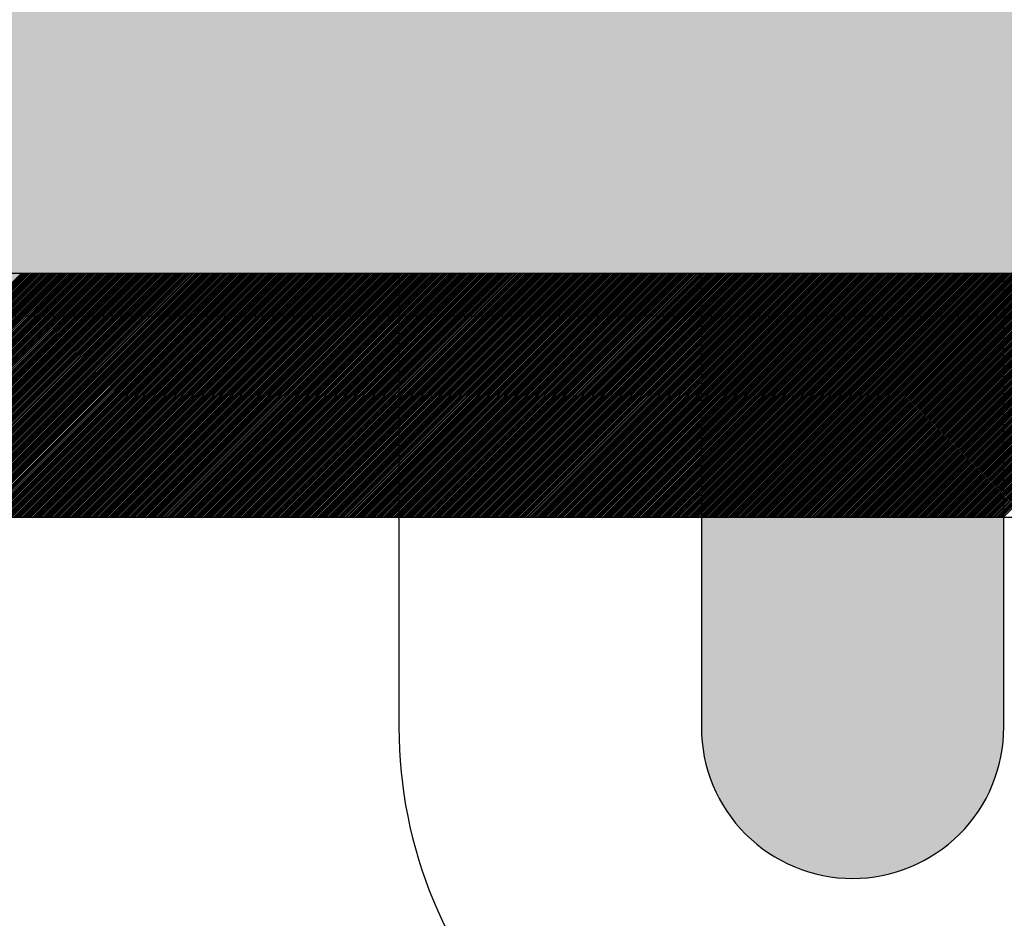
# Model space of a CAD drawing. Extents: x 3940905 to 4145695, y 925352 to 1109797.
# Tile 938 of 1056: x 4062970 to 4063071, y 1098893 to 1098985. Entities that reach past the tile are written whole.
import ezdxf

# ---------------------------------------------------------------- set-up
doc = ezdxf.new("R2010")
doc.units = 0
doc.header["$LTSCALE"] = 750
doc.header["$MEASUREMENT"] = 0
doc.layers.get('0').update_dxf_attribs({"linetype": 'CONTINUOUS', "lineweight": 0})
for name, color, linetype, lineweight in [('CKD Equipments', 252, 'CONTINUOUS', 0), ('CKD-Electrical Point', 7, 'CONTINUOUS', 25), ('COLUMN', 1, 'CONTINUOUS', 9)]:
    doc.layers.add(name, color=color, linetype=linetype, lineweight=lineweight)

# ---------------------------------------------------------------- blocks, each defined once
blk = doc.blocks.new('COLUMN')
at = {"layer": 'COLUMN'}
h = blk.add_hatch(color=1, dxfattribs=at)
h.dxf.hatch_style = 1
h.paths.add_polyline_path([(2683498.96, 965771.06), (2684447.96, 965771.06), (2684447.96, 965331.06), (2683498.96, 965331.06)])
h.paths.add_polyline_path([(2684237.96, 970191.06), (2683498.96, 970191.06), (2683498.96, 969191.06), (2684237.96, 969191.06)])
h.paths.add_polyline_path([(2687442.96, 969266.06), (2687037.96, 969266.06), (2687037.96, 970031.06), (2687442.96, 970031.06)])
h.paths.add_polyline_path([(2687107.96, 972041.45), (2687643.96, 972041.45), (2687643.96, 971756.06), (2687107.96, 971756.06)])
h.paths.add_polyline_path([(2683498.96, 973491.06), (2684407.96, 973491.06), (2684407.96, 973041.06), (2683498.96, 973041.06)])
h.paths.add_polyline_path([(2683648.96, 975761.06), (2683977.96, 975761.06), (2683977.96, 975211.06), (2683648.96, 975211.06)])
h.paths.add_polyline_path([(2686977.96, 975811.06), (2687727.96, 975811.06), (2687727.96, 975476.06), (2686977.96, 975476.06)])
h.paths.add_polyline_path([(2689868.96, 975851.06), (2689027.96, 975851.06), (2689027.96, 975556.06), (2689868.96, 975556.06)])
h.paths.add_polyline_path([(2686977.96, 973346.06), (2687643.96, 973346.06), (2687643.96, 973116.06), (2686977.96, 973116.06)])
h.paths.add_polyline_path([(2683823.96, 977646.06), (2684028.96, 977646.06), (2684028.96, 977211.06), (2683823.96, 977211.06)])
h.paths.add_polyline_path([(2683823.96, 979911.06), (2684103.96, 979911.06), (2684103.96, 980241.06), (2683823.96, 980241.06)])
h.paths.add_polyline_path([(2687803.96, 979891.06), (2688003.96, 979891.06), (2688003.96, 980241.06), (2687803.96, 980241.06)])
h.paths.add_polyline_path([(2691583.96, 979836.06), (2692013.96, 979836.06), (2692013.96, 980241.06), (2691583.96, 980241.06)])
h.paths.add_polyline_path([(2691695.96, 977346.06), (2692013.96, 977346.06), (2692013.96, 976786.06), (2691695.96, 976786.06)])
h.paths.add_polyline_path([(2687442.96, 965841.06), (2686812.96, 965841.06), (2686812.96, 965401.06), (2687442.96, 965401.06)])
h.paths.add_polyline_path([(2687467.96, 963421.06), (2686702.96, 963421.06), (2686702.96, 962976.06), (2687467.96, 962976.06)])
h.paths.add_polyline_path([(2684167.96, 963191.06), (2683398.96, 963191.06), (2683398.96, 962446.06), (2684167.96, 962446.06)])
h.paths.add_polyline_path([(2684447.96, 958916.06), (2683398.96, 958916.06), (2683398.96, 959356.06), (2684447.96, 959356.06)])
h.paths.add_polyline_path([(2684447.96, 957356.06), (2683413.96, 957356.06), (2683413.96, 956916.06), (2684447.96, 956916.06)])
h.paths.add_polyline_path([(2687457.96, 957436.06), (2686707.96, 957436.06), (2686707.96, 956996.06), (2687457.96, 956996.06)])
h.paths.add_polyline_path([(2687452.96, 959516.06), (2686692.96, 959516.06), (2686692.96, 959086.06), (2687452.96, 959086.06)])
h.paths.add_polyline_path([(2683413.96, 953326.06), (2684312.96, 953326.06), (2684312.96, 953776.06), (2683413.96, 953776.06)])
h.paths.add_polyline_path([(2683293.96, 952396.06), (2683767.96, 952396.06), (2683767.96, 951976.06), (2683293.96, 951976.06)])
h.paths.add_polyline_path([(2682463.96, 977841.06), (2681833.96, 977841.06), (2681833.96, 977051.06), (2682463.96, 977051.06)])
at = {"color": 2}
blk.add_lwpolyline([(2682463.96, 977841.06), (2681833.96, 977841.06), (2681833.96, 977051.06), (2682463.96, 977051.06)], close=True, dxfattribs=at)
at = {"layer": 'COLUMN', "color": 1}
blk.add_lwpolyline([(2682463.96, 977841.06), (2681833.96, 977841.06), (2681833.96, 977051.06), (2682463.96, 977051.06)], close=True, dxfattribs=at)
blk = doc.blocks.new('A$C41F15E28')
at = {"layer": 'CKD-Electrical Point'}
blk.add_hatch(color=7, dxfattribs=at).paths.add_polyline_path([(15.48, 0), (-15.48, 0), (-15.48, -46.44, 0.414214), (0, -61.92, 0.414214), (15.48, -46.44)])
at = {"layer": 'CKD-Electrical Point', "color": 7}
blk.add_lwpolyline([(-46.44, 0), (46.44, 0), (46.44, -46.44, -0.414214), (0, -92.87), (0, -92.87, -0.414214), (-46.44, -46.44), (-46.44, 0)], format="xyb", dxfattribs=at)
blk.add_lwpolyline([(-15.48, 0), (15.48, 0), (15.48, -46.44, -0.414214), (0, -61.92, -0.414214), (-15.48, -46.44)], format="xyb", close=True, dxfattribs=at)

msp = doc.modelspace()

# ---------------------------------------------------------------- linework, layer by layer
at = {"layer": 'CKD Equipments', "lineweight": -2, "ltscale": 0.2}
for p, q in [((4063292.19, 1098959.48), (4062627.19, 1098959.48)), ((4063292.19, 1098959.48), (4062627.19, 1098959.48)), ((4063267.19, 1098934.48), (4062652.19, 1098934.48))]:
    msp.add_line(p, q, dxfattribs=at)
at = {"layer": 'CKD Equipments', "color": 43, "linetype": 'Continuous', "lineweight": -2, "ltscale": 0.2}
for p, q in [((4062945.16, 1098934.48), (4062970.16, 1098959.48)), ((4062945.33, 1098934.48), (4062970.33, 1098959.48)), ((4062945.51, 1098934.48), (4062970.51, 1098959.48)), ((4062945.69, 1098934.48), (4062970.69, 1098959.48)), ((4062945.86, 1098934.48), (4062970.86, 1098959.48)), ((4062946.04, 1098934.48), (4062971.04, 1098959.48)), ((4062946.22, 1098934.48), (4062971.22, 1098959.48)), ((4062946.39, 1098934.48), (4062971.39, 1098959.48)), ((4062946.57, 1098934.48), (4062971.57, 1098959.48)), ((4062946.75, 1098934.48), (4062971.75, 1098959.48)), ((4062946.92, 1098934.48), (4062971.92, 1098959.48)), ((4062947.1, 1098934.48), (4062972.1, 1098959.48)), ((4062947.28, 1098934.48), (4062972.28, 1098959.48)), ((4062947.46, 1098934.48), (4062972.46, 1098959.48)), ((4062947.63, 1098934.48), (4062972.63, 1098959.48)), ((4062947.81, 1098934.48), (4062972.81, 1098959.48)), ((4062947.99, 1098934.48), (4062972.99, 1098959.48)), ((4062948.16, 1098934.48), (4062973.16, 1098959.48)), ((4062948.34, 1098934.48), (4062973.34, 1098959.48)), ((4062948.52, 1098934.48), (4062973.52, 1098959.48)), ((4062948.69, 1098934.48), (4062973.69, 1098959.48)), ((4062948.87, 1098934.48), (4062973.87, 1098959.48)), ((4062949.05, 1098934.48), (4062974.05, 1098959.48)), ((4062949.22, 1098934.48), (4062974.22, 1098959.48)), ((4062949.4, 1098934.48), (4062974.4, 1098959.48)), ((4062949.58, 1098934.48), (4062974.58, 1098959.48)), ((4062949.75, 1098934.48), (4062974.75, 1098959.48)), ((4062949.93, 1098934.48), (4062974.93, 1098959.48)), ((4062950.11, 1098934.48), (4062975.11, 1098959.48)), ((4062950.28, 1098934.48), (4062975.28, 1098959.48)), ((4062950.46, 1098934.48), (4062975.46, 1098959.48)), ((4062950.64, 1098934.48), (4062975.64, 1098959.48)), ((4062950.81, 1098934.48), (4062975.81, 1098959.48)), ((4062950.99, 1098934.48), (4062975.99, 1098959.48)), ((4062951.17, 1098934.48), (4062976.17, 1098959.48)), ((4062951.34, 1098934.48), (4062976.34, 1098959.48)), ((4062951.52, 1098934.48), (4062976.52, 1098959.48)), ((4062951.7, 1098934.48), (4062976.7, 1098959.48)), ((4062951.87, 1098934.48), (4062976.87, 1098959.48)), ((4062952.05, 1098934.48), (4062977.05, 1098959.48)), ((4062952.23, 1098934.48), (4062977.23, 1098959.48)), ((4062952.4, 1098934.48), (4062977.4, 1098959.48)), ((4062952.58, 1098934.48), (4062977.58, 1098959.48)), ((4062952.76, 1098934.48), (4062977.76, 1098959.48)), ((4062952.94, 1098934.48), (4062977.94, 1098959.48)), ((4062953.11, 1098934.48), (4062978.11, 1098959.48)), ((4062953.29, 1098934.48), (4062978.29, 1098959.48)), ((4062953.47, 1098934.48), (4062978.47, 1098959.48)), ((4062953.64, 1098934.48), (4062978.64, 1098959.48)), ((4062953.82, 1098934.48), (4062978.82, 1098959.48)), ((4062954, 1098934.48), (4062979, 1098959.48)), ((4062954.17, 1098934.48), (4062979.17, 1098959.48)), ((4062954.35, 1098934.48), (4062979.35, 1098959.48)), ((4062954.53, 1098934.48), (4062979.53, 1098959.48)), ((4062954.7, 1098934.48), (4062979.7, 1098959.48)), ((4062954.88, 1098934.48), (4062979.88, 1098959.48)), ((4062955.06, 1098934.48), (4062980.06, 1098959.48)), ((4062955.23, 1098934.48), (4062980.23, 1098959.48)), ((4062955.41, 1098934.48), (4062980.41, 1098959.48)), ((4062955.59, 1098934.48), (4062980.59, 1098959.48)), ((4062955.76, 1098934.48), (4062980.76, 1098959.48)), ((4062955.94, 1098934.48), (4062980.94, 1098959.48)), ((4062956.12, 1098934.48), (4062981.12, 1098959.48)), ((4062956.29, 1098934.48), (4062981.29, 1098959.48)), ((4062956.47, 1098934.48), (4062981.47, 1098959.48)), ((4062956.65, 1098934.48), (4062981.65, 1098959.48)), ((4062956.82, 1098934.48), (4062981.82, 1098959.48)), ((4062957, 1098934.48), (4062982, 1098959.48)), ((4062957.18, 1098934.48), (4062982.18, 1098959.48)), ((4062957.35, 1098934.48), (4062982.35, 1098959.48)), ((4062957.53, 1098934.48), (4062982.53, 1098959.48)), ((4062957.71, 1098934.48), (4062982.71, 1098959.48)), ((4062957.88, 1098934.48), (4062982.88, 1098959.48)), ((4062958.06, 1098934.48), (4062983.06, 1098959.48)), ((4062958.24, 1098934.48), (4062983.24, 1098959.48)), ((4062958.42, 1098934.48), (4062983.42, 1098959.48)), ((4062958.59, 1098934.48), (4062983.59, 1098959.48)), ((4062958.77, 1098934.48), (4062983.77, 1098959.48)), ((4062958.95, 1098934.48), (4062983.95, 1098959.48)), ((4062959.12, 1098934.48), (4062984.12, 1098959.48)), ((4062959.3, 1098934.48), (4062984.3, 1098959.48)), ((4062959.48, 1098934.48), (4062984.48, 1098959.48)), ((4062959.65, 1098934.48), (4062984.65, 1098959.48)), ((4062959.83, 1098934.48), (4062984.83, 1098959.48)), ((4062960.01, 1098934.48), (4062985.01, 1098959.48)), ((4062960.18, 1098934.48), (4062985.18, 1098959.48)), ((4062960.36, 1098934.48), (4062985.36, 1098959.48)), ((4062960.54, 1098934.48), (4062985.54, 1098959.48)), ((4062960.71, 1098934.48), (4062985.71, 1098959.48)), ((4062960.89, 1098934.48), (4062985.89, 1098959.48)), ((4062961.07, 1098934.48), (4062986.07, 1098959.48)), ((4062961.24, 1098934.48), (4062986.24, 1098959.48)), ((4062961.42, 1098934.48), (4062986.42, 1098959.48)), ((4062961.6, 1098934.48), (4062986.6, 1098959.48)), ((4062961.77, 1098934.48), (4062986.77, 1098959.48)), ((4062961.95, 1098934.48), (4062986.95, 1098959.48)), ((4062962.13, 1098934.48), (4062987.13, 1098959.48)), ((4062962.3, 1098934.48), (4062987.3, 1098959.48)), ((4062962.48, 1098934.48), (4062987.48, 1098959.48)), ((4062962.66, 1098934.48), (4062987.66, 1098959.48)), ((4062962.83, 1098934.48), (4062987.83, 1098959.48)), ((4062963.01, 1098934.48), (4062988.01, 1098959.48)), ((4062963.19, 1098934.48), (4062988.19, 1098959.48)), ((4062963.37, 1098934.48), (4062988.37, 1098959.48)), ((4062963.54, 1098934.48), (4062988.54, 1098959.48)), ((4062963.72, 1098934.48), (4062988.72, 1098959.48)), ((4062963.9, 1098934.48), (4062988.9, 1098959.48)), ((4062964.07, 1098934.48), (4062989.07, 1098959.48)), ((4062964.25, 1098934.48), (4062989.25, 1098959.48)), ((4062964.43, 1098934.48), (4062989.43, 1098959.48)), ((4062964.6, 1098934.48), (4062989.6, 1098959.48)), ((4062964.78, 1098934.48), (4062989.78, 1098959.48)), ((4062964.96, 1098934.48), (4062989.96, 1098959.48)), ((4062965.13, 1098934.48), (4062990.13, 1098959.48)), ((4062965.31, 1098934.48), (4062990.31, 1098959.48)), ((4062965.49, 1098934.48), (4062990.49, 1098959.48)), ((4062965.66, 1098934.48), (4062990.66, 1098959.48)), ((4062965.84, 1098934.48), (4062990.84, 1098959.48)), ((4062966.02, 1098934.48), (4062991.02, 1098959.48)), ((4062966.19, 1098934.48), (4062991.19, 1098959.48)), ((4062966.37, 1098934.48), (4062991.37, 1098959.48)), ((4062966.55, 1098934.48), (4062991.55, 1098959.48)), ((4062966.72, 1098934.48), (4062991.72, 1098959.48)), ((4062966.9, 1098934.48), (4062991.9, 1098959.48)), ((4062967.08, 1098934.48), (4062992.08, 1098959.48)), ((4062967.25, 1098934.48), (4062992.25, 1098959.48)), ((4062967.43, 1098934.48), (4062992.43, 1098959.48)), ((4062967.61, 1098934.48), (4062992.61, 1098959.48)), ((4062967.78, 1098934.48), (4062992.78, 1098959.48)), ((4062967.96, 1098934.48), (4062992.96, 1098959.48)), ((4062968.14, 1098934.48), (4062993.14, 1098959.48)), ((4062968.31, 1098934.48), (4062993.31, 1098959.48)), ((4062968.49, 1098934.48), (4062993.49, 1098959.48)), ((4062968.67, 1098934.48), (4062993.67, 1098959.48)), ((4062968.85, 1098934.48), (4062993.85, 1098959.48)), ((4062969.02, 1098934.48), (4062994.02, 1098959.48)), ((4062969.2, 1098934.48), (4062994.2, 1098959.48)), ((4062969.38, 1098934.48), (4062994.38, 1098959.48)), ((4062969.55, 1098934.48), (4062994.55, 1098959.48)), ((4062969.73, 1098934.48), (4062994.73, 1098959.48)), ((4062969.91, 1098934.48), (4062994.91, 1098959.48)), ((4062970.08, 1098934.48), (4062995.08, 1098959.48)), ((4062970.26, 1098934.48), (4062995.26, 1098959.48)), ((4062970.44, 1098934.48), (4062995.44, 1098959.48)), ((4062970.61, 1098934.48), (4062995.61, 1098959.48)), ((4062970.79, 1098934.48), (4062995.79, 1098959.48)), ((4062970.97, 1098934.48), (4062995.97, 1098959.48)), ((4062971.14, 1098934.48), (4062996.14, 1098959.48)), ((4062971.32, 1098934.48), (4062996.32, 1098959.48)), ((4062971.5, 1098934.48), (4062996.5, 1098959.48)), ((4062971.67, 1098934.48), (4062996.67, 1098959.48)), ((4062971.85, 1098934.48), (4062996.85, 1098959.48)), ((4062972.03, 1098934.48), (4062997.03, 1098959.48)), ((4062972.2, 1098934.48), (4062997.2, 1098959.48)), ((4062972.38, 1098934.48), (4062997.38, 1098959.48)), ((4062972.56, 1098934.48), (4062997.56, 1098959.48)), ((4062972.73, 1098934.48), (4062997.73, 1098959.48)), ((4062972.91, 1098934.48), (4062997.91, 1098959.48)), ((4062973.09, 1098934.48), (4062998.09, 1098959.48)), ((4062973.26, 1098934.48), (4062998.26, 1098959.48)), ((4062973.44, 1098934.48), (4062998.44, 1098959.48)), ((4062973.62, 1098934.48), (4062998.62, 1098959.48)), ((4062973.79, 1098934.48), (4062998.79, 1098959.48)), ((4062973.97, 1098934.48), (4062998.97, 1098959.48)), ((4062974.15, 1098934.48), (4062999.15, 1098959.48)), ((4062974.33, 1098934.48), (4062999.33, 1098959.48)), ((4062974.5, 1098934.48), (4062999.5, 1098959.48)), ((4062974.68, 1098934.48), (4062999.68, 1098959.48)), ((4062974.86, 1098934.48), (4062999.86, 1098959.48)), ((4062975.03, 1098934.48), (4063000.03, 1098959.48)), ((4062975.21, 1098934.48), (4063000.21, 1098959.48)), ((4062975.39, 1098934.48), (4063000.39, 1098959.48)), ((4062975.56, 1098934.48), (4063000.56, 1098959.48)), ((4062975.74, 1098934.48), (4063000.74, 1098959.48)), ((4062975.92, 1098934.48), (4063000.92, 1098959.48)), ((4062976.09, 1098934.48), (4063001.09, 1098959.48)), ((4062976.27, 1098934.48), (4063001.27, 1098959.48)), ((4062976.45, 1098934.48), (4063001.45, 1098959.48)), ((4062976.62, 1098934.48), (4063001.62, 1098959.48)), ((4062976.8, 1098934.48), (4063001.8, 1098959.48)), ((4062976.98, 1098934.48), (4063001.98, 1098959.48)), ((4062977.15, 1098934.48), (4063002.15, 1098959.48)), ((4062977.33, 1098934.48), (4063002.33, 1098959.48)), ((4062977.51, 1098934.48), (4063002.51, 1098959.48)), ((4062977.68, 1098934.48), (4063002.68, 1098959.48)), ((4062977.86, 1098934.48), (4063002.86, 1098959.48)), ((4062978.04, 1098934.48), (4063003.04, 1098959.48)), ((4062978.21, 1098934.48), (4063003.21, 1098959.48)), ((4062978.39, 1098934.48), (4063003.39, 1098959.48)), ((4062978.57, 1098934.48), (4063003.57, 1098959.48)), ((4062978.74, 1098934.48), (4063003.74, 1098959.48)), ((4062978.92, 1098934.48), (4063003.92, 1098959.48)), ((4062979.1, 1098934.48), (4063004.1, 1098959.48)), ((4062979.27, 1098934.48), (4063004.27, 1098959.48)), ((4062979.45, 1098934.48), (4063004.45, 1098959.48)), ((4062979.63, 1098934.48), (4063004.63, 1098959.48)), ((4062979.81, 1098934.48), (4063004.81, 1098959.48)), ((4062979.98, 1098934.48), (4063004.98, 1098959.48)), ((4062980.16, 1098934.48), (4063005.16, 1098959.48)), ((4062980.34, 1098934.48), (4063005.34, 1098959.48)), ((4062980.51, 1098934.48), (4063005.51, 1098959.48)), ((4062980.69, 1098934.48), (4063005.69, 1098959.48)), ((4062980.87, 1098934.48), (4063005.87, 1098959.48)), ((4062981.04, 1098934.48), (4063006.04, 1098959.48)), ((4062981.22, 1098934.48), (4063006.22, 1098959.48)), ((4062981.4, 1098934.48), (4063006.4, 1098959.48)), ((4062981.57, 1098934.48), (4063006.57, 1098959.48)), ((4062981.75, 1098934.48), (4063006.75, 1098959.48)), ((4062981.93, 1098934.48), (4063006.93, 1098959.48)), ((4062982.1, 1098934.48), (4063007.1, 1098959.48)), ((4062982.28, 1098934.48), (4063007.28, 1098959.48)), ((4062982.46, 1098934.48), (4063007.46, 1098959.48)), ((4062982.63, 1098934.48), (4063007.63, 1098959.48)), ((4062982.81, 1098934.48), (4063007.81, 1098959.48)), ((4062982.99, 1098934.48), (4063007.99, 1098959.48)), ((4062983.16, 1098934.48), (4063008.16, 1098959.48)), ((4062983.34, 1098934.48), (4063008.34, 1098959.48)), ((4062983.52, 1098934.48), (4063008.52, 1098959.48)), ((4062983.69, 1098934.48), (4063008.69, 1098959.48)), ((4062983.87, 1098934.48), (4063008.87, 1098959.48)), ((4062984.05, 1098934.48), (4063009.05, 1098959.48)), ((4062984.22, 1098934.48), (4063009.22, 1098959.48)), ((4062984.4, 1098934.48), (4063009.4, 1098959.48)), ((4062984.58, 1098934.48), (4063009.58, 1098959.48)), ((4062984.76, 1098934.48), (4063009.76, 1098959.48)), ((4062984.93, 1098934.48), (4063009.93, 1098959.48)), ((4062985.11, 1098934.48), (4063010.11, 1098959.48)), ((4062985.29, 1098934.48), (4063010.29, 1098959.48)), ((4062985.46, 1098934.48), (4063010.46, 1098959.48)), ((4062985.64, 1098934.48), (4063010.64, 1098959.48)), ((4062985.82, 1098934.48), (4063010.82, 1098959.48)), ((4062985.99, 1098934.48), (4063010.99, 1098959.48)), ((4062986.17, 1098934.48), (4063011.17, 1098959.48)), ((4062986.35, 1098934.48), (4063011.35, 1098959.48)), ((4062986.52, 1098934.48), (4063011.52, 1098959.48)), ((4062986.7, 1098934.48), (4063011.7, 1098959.48)), ((4062986.88, 1098934.48), (4063011.88, 1098959.48)), ((4062987.05, 1098934.48), (4063012.05, 1098959.48)), ((4062987.23, 1098934.48), (4063012.23, 1098959.48)), ((4062987.41, 1098934.48), (4063012.41, 1098959.48)), ((4062987.58, 1098934.48), (4063012.58, 1098959.48)), ((4062987.76, 1098934.48), (4063012.76, 1098959.48)), ((4062987.94, 1098934.48), (4063012.94, 1098959.48)), ((4062988.11, 1098934.48), (4063013.11, 1098959.48)), ((4062988.29, 1098934.48), (4063013.29, 1098959.48)), ((4062988.47, 1098934.48), (4063013.47, 1098959.48)), ((4062988.64, 1098934.48), (4063013.64, 1098959.48)), ((4062988.82, 1098934.48), (4063013.82, 1098959.48)), ((4062989, 1098934.48), (4063014, 1098959.48)), ((4062989.17, 1098934.48), (4063014.17, 1098959.48)), ((4062989.35, 1098934.48), (4063014.35, 1098959.48)), ((4062989.53, 1098934.48), (4063014.53, 1098959.48)), ((4062989.7, 1098934.48), (4063014.7, 1098959.48)), ((4062989.88, 1098934.48), (4063014.88, 1098959.48)), ((4062990.06, 1098934.48), (4063015.06, 1098959.48)), ((4062990.24, 1098934.48), (4063015.24, 1098959.48)), ((4062990.41, 1098934.48), (4063015.41, 1098959.48)), ((4062990.59, 1098934.48), (4063015.59, 1098959.48)), ((4062990.77, 1098934.48), (4063015.77, 1098959.48)), ((4062990.94, 1098934.48), (4063015.94, 1098959.48)), ((4062991.12, 1098934.48), (4063016.12, 1098959.48)), ((4062991.3, 1098934.48), (4063016.3, 1098959.48)), ((4062991.47, 1098934.48), (4063016.47, 1098959.48)), ((4062991.65, 1098934.48), (4063016.65, 1098959.48)), ((4062991.83, 1098934.48), (4063016.83, 1098959.48)), ((4062992, 1098934.48), (4063017, 1098959.48)), ((4062992.18, 1098934.48), (4063017.18, 1098959.48)), ((4062992.36, 1098934.48), (4063017.36, 1098959.48)), ((4062992.53, 1098934.48), (4063017.53, 1098959.48)), ((4062992.71, 1098934.48), (4063017.71, 1098959.48)), ((4062992.89, 1098934.48), (4063017.89, 1098959.48)), ((4062993.06, 1098934.48), (4063018.06, 1098959.48)), ((4062993.24, 1098934.48), (4063018.24, 1098959.48)), ((4062993.42, 1098934.48), (4063018.42, 1098959.48)), ((4062993.59, 1098934.48), (4063018.59, 1098959.48)), ((4062993.77, 1098934.48), (4063018.77, 1098959.48)), ((4062993.95, 1098934.48), (4063018.95, 1098959.48)), ((4062994.12, 1098934.48), (4063019.12, 1098959.48)), ((4062994.3, 1098934.48), (4063019.3, 1098959.48)), ((4062994.48, 1098934.48), (4063019.48, 1098959.48)), ((4062994.65, 1098934.48), (4063019.65, 1098959.48)), ((4062994.83, 1098934.48), (4063019.83, 1098959.48)), ((4062995.01, 1098934.48), (4063020.01, 1098959.48)), ((4062995.18, 1098934.48), (4063020.18, 1098959.48)), ((4062995.36, 1098934.48), (4063020.36, 1098959.48)), ((4062995.54, 1098934.48), (4063020.54, 1098959.48)), ((4062995.72, 1098934.48), (4063020.72, 1098959.48)), ((4062995.89, 1098934.48), (4063020.89, 1098959.48)), ((4062996.07, 1098934.48), (4063021.07, 1098959.48)), ((4062996.25, 1098934.48), (4063021.25, 1098959.48)), ((4062996.42, 1098934.48), (4063021.42, 1098959.48)), ((4062996.6, 1098934.48), (4063021.6, 1098959.48)), ((4062996.78, 1098934.48), (4063021.78, 1098959.48)), ((4062996.95, 1098934.48), (4063021.95, 1098959.48)), ((4062997.13, 1098934.48), (4063022.13, 1098959.48)), ((4062997.31, 1098934.48), (4063022.31, 1098959.48)), ((4062997.48, 1098934.48), (4063022.48, 1098959.48)), ((4062997.66, 1098934.48), (4063022.66, 1098959.48)), ((4062997.84, 1098934.48), (4063022.84, 1098959.48)), ((4062998.01, 1098934.48), (4063023.01, 1098959.48)), ((4062998.19, 1098934.48), (4063023.19, 1098959.48)), ((4062998.37, 1098934.48), (4063023.37, 1098959.48)), ((4062998.54, 1098934.48), (4063023.54, 1098959.48)), ((4062998.72, 1098934.48), (4063023.72, 1098959.48)), ((4062998.9, 1098934.48), (4063023.9, 1098959.48)), ((4062999.07, 1098934.48), (4063024.07, 1098959.48)), ((4062999.25, 1098934.48), (4063024.25, 1098959.48)), ((4062999.43, 1098934.48), (4063024.43, 1098959.48)), ((4062999.6, 1098934.48), (4063024.6, 1098959.48)), ((4062999.78, 1098934.48), (4063024.78, 1098959.48)), ((4062999.96, 1098934.48), (4063024.96, 1098959.48)), ((4063000.13, 1098934.48), (4063025.13, 1098959.48)), ((4063000.31, 1098934.48), (4063025.31, 1098959.48)), ((4063000.49, 1098934.48), (4063025.49, 1098959.48)), ((4063000.66, 1098934.48), (4063025.66, 1098959.48)), ((4063000.84, 1098934.48), (4063025.84, 1098959.48)), ((4063001.02, 1098934.48), (4063026.02, 1098959.48)), ((4063001.2, 1098934.48), (4063026.2, 1098959.48)), ((4063001.37, 1098934.48), (4063026.37, 1098959.48)), ((4063001.55, 1098934.48), (4063026.55, 1098959.48)), ((4063001.73, 1098934.48), (4063026.73, 1098959.48)), ((4063001.9, 1098934.48), (4063026.9, 1098959.48)), ((4063002.08, 1098934.48), (4063027.08, 1098959.48)), ((4063002.26, 1098934.48), (4063027.26, 1098959.48)), ((4063002.43, 1098934.48), (4063027.43, 1098959.48)), ((4063002.61, 1098934.48), (4063027.61, 1098959.48)), ((4063002.79, 1098934.48), (4063027.79, 1098959.48)), ((4063002.96, 1098934.48), (4063027.96, 1098959.48)), ((4063003.14, 1098934.48), (4063028.14, 1098959.48)), ((4063003.32, 1098934.48), (4063028.32, 1098959.48)), ((4063003.49, 1098934.48), (4063028.49, 1098959.48)), ((4063003.67, 1098934.48), (4063028.67, 1098959.48)), ((4063003.85, 1098934.48), (4063028.85, 1098959.48)), ((4063004.02, 1098934.48), (4063029.02, 1098959.48)), ((4063004.2, 1098934.48), (4063029.2, 1098959.48)), ((4063004.38, 1098934.48), (4063029.38, 1098959.48)), ((4063004.55, 1098934.48), (4063029.55, 1098959.48)), ((4063004.73, 1098934.48), (4063029.73, 1098959.48)), ((4063004.91, 1098934.48), (4063029.91, 1098959.48)), ((4063005.08, 1098934.48), (4063030.08, 1098959.48)), ((4063005.26, 1098934.48), (4063030.26, 1098959.48)), ((4063005.44, 1098934.48), (4063030.44, 1098959.48)), ((4063005.61, 1098934.48), (4063030.61, 1098959.48)), ((4063005.79, 1098934.48), (4063030.79, 1098959.48)), ((4063005.97, 1098934.48), (4063030.97, 1098959.48)), ((4063006.15, 1098934.48), (4063031.15, 1098959.48)), ((4063006.32, 1098934.48), (4063031.32, 1098959.48)), ((4063006.5, 1098934.48), (4063031.5, 1098959.48)), ((4063006.68, 1098934.48), (4063031.68, 1098959.48)), ((4063006.85, 1098934.48), (4063031.85, 1098959.48)), ((4063007.03, 1098934.48), (4063032.03, 1098959.48)), ((4063007.21, 1098934.48), (4063032.21, 1098959.48)), ((4063007.38, 1098934.48), (4063032.38, 1098959.48)), ((4063007.56, 1098934.48), (4063032.56, 1098959.48)), ((4063007.74, 1098934.48), (4063032.74, 1098959.48)), ((4063007.91, 1098934.48), (4063032.91, 1098959.48)), ((4063008.09, 1098934.48), (4063033.09, 1098959.48)), ((4063008.27, 1098934.48), (4063033.27, 1098959.48)), ((4063008.44, 1098934.48), (4063033.44, 1098959.48)), ((4063008.62, 1098934.48), (4063033.62, 1098959.48)), ((4063008.8, 1098934.48), (4063033.8, 1098959.48)), ((4063008.97, 1098934.48), (4063033.97, 1098959.48)), ((4063009.15, 1098934.48), (4063034.15, 1098959.48)), ((4063009.33, 1098934.48), (4063034.33, 1098959.48)), ((4063009.5, 1098934.48), (4063034.5, 1098959.48)), ((4063009.68, 1098934.48), (4063034.68, 1098959.48)), ((4063009.86, 1098934.48), (4063034.86, 1098959.48)), ((4063010.03, 1098934.48), (4063035.03, 1098959.48)), ((4063010.21, 1098934.48), (4063035.21, 1098959.48)), ((4063010.39, 1098934.48), (4063035.39, 1098959.48)), ((4063010.56, 1098934.48), (4063035.56, 1098959.48)), ((4063010.74, 1098934.48), (4063035.74, 1098959.48)), ((4063010.92, 1098934.48), (4063035.92, 1098959.48)), ((4063011.09, 1098934.48), (4063036.09, 1098959.48)), ((4063011.27, 1098934.48), (4063036.27, 1098959.48)), ((4063011.45, 1098934.48), (4063036.45, 1098959.48)), ((4063011.63, 1098934.48), (4063036.63, 1098959.48)), ((4063011.8, 1098934.48), (4063036.8, 1098959.48)), ((4063011.98, 1098934.48), (4063036.98, 1098959.48)), ((4063012.16, 1098934.48), (4063037.16, 1098959.48)), ((4063012.33, 1098934.48), (4063037.33, 1098959.48)), ((4063012.51, 1098934.48), (4063037.51, 1098959.48)), ((4063012.69, 1098934.48), (4063037.69, 1098959.48)), ((4063012.86, 1098934.48), (4063037.86, 1098959.48)), ((4063013.04, 1098934.48), (4063038.04, 1098959.48)), ((4063013.22, 1098934.48), (4063038.22, 1098959.48)), ((4063013.39, 1098934.48), (4063038.39, 1098959.48)), ((4063013.57, 1098934.48), (4063038.57, 1098959.48)), ((4063013.75, 1098934.48), (4063038.75, 1098959.48)), ((4063013.92, 1098934.48), (4063038.92, 1098959.48)), ((4063014.1, 1098934.48), (4063039.1, 1098959.48)), ((4063014.28, 1098934.48), (4063039.28, 1098959.48)), ((4063014.45, 1098934.48), (4063039.45, 1098959.48)), ((4063014.63, 1098934.48), (4063039.63, 1098959.48)), ((4063014.81, 1098934.48), (4063039.81, 1098959.48)), ((4063014.98, 1098934.48), (4063039.98, 1098959.48)), ((4063015.16, 1098934.48), (4063040.16, 1098959.48)), ((4063015.34, 1098934.48), (4063040.34, 1098959.48)), ((4063015.51, 1098934.48), (4063040.51, 1098959.48)), ((4063015.69, 1098934.48), (4063040.69, 1098959.48)), ((4063015.87, 1098934.48), (4063040.87, 1098959.48)), ((4063016.04, 1098934.48), (4063041.04, 1098959.48)), ((4063016.22, 1098934.48), (4063041.22, 1098959.48)), ((4063016.4, 1098934.48), (4063041.4, 1098959.48)), ((4063016.57, 1098934.48), (4063041.57, 1098959.48)), ((4063016.75, 1098934.48), (4063041.75, 1098959.48)), ((4063016.93, 1098934.48), (4063041.93, 1098959.48)), ((4063017.11, 1098934.48), (4063042.11, 1098959.48)), ((4063017.28, 1098934.48), (4063042.28, 1098959.48)), ((4063017.46, 1098934.48), (4063042.46, 1098959.48)), ((4063017.64, 1098934.48), (4063042.64, 1098959.48)), ((4063017.81, 1098934.48), (4063042.81, 1098959.48)), ((4063017.99, 1098934.48), (4063042.99, 1098959.48)), ((4063018.17, 1098934.48), (4063043.17, 1098959.48)), ((4063018.34, 1098934.48), (4063043.34, 1098959.48)), ((4063018.52, 1098934.48), (4063043.52, 1098959.48)), ((4063018.7, 1098934.48), (4063043.7, 1098959.48)), ((4063018.87, 1098934.48), (4063043.87, 1098959.48)), ((4063019.05, 1098934.48), (4063044.05, 1098959.48)), ((4063019.23, 1098934.48), (4063044.23, 1098959.48)), ((4063019.4, 1098934.48), (4063044.4, 1098959.48)), ((4063019.58, 1098934.48), (4063044.58, 1098959.48)), ((4063019.76, 1098934.48), (4063044.76, 1098959.48)), ((4063019.93, 1098934.48), (4063044.93, 1098959.48)), ((4063020.11, 1098934.48), (4063045.11, 1098959.48)), ((4063020.29, 1098934.48), (4063045.29, 1098959.48)), ((4063020.46, 1098934.48), (4063045.46, 1098959.48)), ((4063020.64, 1098934.48), (4063045.64, 1098959.48)), ((4063020.82, 1098934.48), (4063045.82, 1098959.48)), ((4063020.99, 1098934.48), (4063045.99, 1098959.48)), ((4063021.17, 1098934.48), (4063046.17, 1098959.48)), ((4063021.35, 1098934.48), (4063046.35, 1098959.48)), ((4063021.52, 1098934.48), (4063046.52, 1098959.48)), ((4063021.7, 1098934.48), (4063046.7, 1098959.48)), ((4063021.88, 1098934.48), (4063046.88, 1098959.48)), ((4063022.05, 1098934.48), (4063047.05, 1098959.48)), ((4063022.23, 1098934.48), (4063047.23, 1098959.48)), ((4063022.41, 1098934.48), (4063047.41, 1098959.48)), ((4063022.59, 1098934.48), (4063047.59, 1098959.48)), ((4063022.76, 1098934.48), (4063047.76, 1098959.48)), ((4063022.94, 1098934.48), (4063047.94, 1098959.48)), ((4063023.12, 1098934.48), (4063048.12, 1098959.48)), ((4063023.29, 1098934.48), (4063048.29, 1098959.48)), ((4063023.47, 1098934.48), (4063048.47, 1098959.48)), ((4063023.65, 1098934.48), (4063048.65, 1098959.48)), ((4063023.82, 1098934.48), (4063048.82, 1098959.48)), ((4063024, 1098934.48), (4063049, 1098959.48)), ((4063024.18, 1098934.48), (4063049.18, 1098959.48)), ((4063024.35, 1098934.48), (4063049.35, 1098959.48)), ((4063024.53, 1098934.48), (4063049.53, 1098959.48)), ((4063024.71, 1098934.48), (4063049.71, 1098959.48)), ((4063024.88, 1098934.48), (4063049.88, 1098959.48)), ((4063025.06, 1098934.48), (4063050.06, 1098959.48)), ((4063025.24, 1098934.48), (4063050.24, 1098959.48)), ((4063025.41, 1098934.48), (4063050.41, 1098959.48)), ((4063025.59, 1098934.48), (4063050.59, 1098959.48)), ((4063025.77, 1098934.48), (4063050.77, 1098959.48)), ((4063025.94, 1098934.48), (4063050.94, 1098959.48)), ((4063026.12, 1098934.48), (4063051.12, 1098959.48)), ((4063026.3, 1098934.48), (4063051.3, 1098959.48)), ((4063026.47, 1098934.48), (4063051.47, 1098959.48)), ((4063026.65, 1098934.48), (4063051.65, 1098959.48)), ((4063026.83, 1098934.48), (4063051.83, 1098959.48)), ((4063027, 1098934.48), (4063052, 1098959.48)), ((4063027.18, 1098934.48), (4063052.18, 1098959.48)), ((4063027.36, 1098934.48), (4063052.36, 1098959.48)), ((4063027.54, 1098934.48), (4063052.54, 1098959.48)), ((4063027.71, 1098934.48), (4063052.71, 1098959.48)), ((4063027.89, 1098934.48), (4063052.89, 1098959.48)), ((4063028.07, 1098934.48), (4063053.07, 1098959.48)), ((4063028.24, 1098934.48), (4063053.24, 1098959.48)), ((4063028.42, 1098934.48), (4063053.42, 1098959.48)), ((4063028.6, 1098934.48), (4063053.6, 1098959.48)), ((4063028.77, 1098934.48), (4063053.77, 1098959.48)), ((4063028.95, 1098934.48), (4063053.95, 1098959.48)), ((4063029.13, 1098934.48), (4063054.13, 1098959.48)), ((4063029.3, 1098934.48), (4063054.3, 1098959.48)), ((4063029.48, 1098934.48), (4063054.48, 1098959.48)), ((4063029.66, 1098934.48), (4063054.66, 1098959.48)), ((4063029.83, 1098934.48), (4063054.83, 1098959.48)), ((4063030.01, 1098934.48), (4063055.01, 1098959.48)), ((4063030.19, 1098934.48), (4063055.19, 1098959.48)), ((4063030.36, 1098934.48), (4063055.36, 1098959.48)), ((4063030.54, 1098934.48), (4063055.54, 1098959.48)), ((4063030.72, 1098934.48), (4063055.72, 1098959.48)), ((4063030.89, 1098934.48), (4063055.89, 1098959.48)), ((4063031.07, 1098934.48), (4063056.07, 1098959.48)), ((4063031.25, 1098934.48), (4063056.25, 1098959.48)), ((4063031.42, 1098934.48), (4063056.42, 1098959.48)), ((4063031.6, 1098934.48), (4063056.6, 1098959.48)), ((4063031.78, 1098934.48), (4063056.78, 1098959.48)), ((4063031.95, 1098934.48), (4063056.95, 1098959.48)), ((4063032.13, 1098934.48), (4063057.13, 1098959.48)), ((4063032.31, 1098934.48), (4063057.31, 1098959.48)), ((4063032.48, 1098934.48), (4063057.48, 1098959.48)), ((4063032.66, 1098934.48), (4063057.66, 1098959.48)), ((4063032.84, 1098934.48), (4063057.84, 1098959.48)), ((4063033.02, 1098934.48), (4063058.02, 1098959.48)), ((4063033.19, 1098934.48), (4063058.19, 1098959.48)), ((4063033.37, 1098934.48), (4063058.37, 1098959.48)), ((4063033.55, 1098934.48), (4063058.55, 1098959.48)), ((4063033.72, 1098934.48), (4063058.72, 1098959.48)), ((4063033.9, 1098934.48), (4063058.9, 1098959.48)), ((4063034.08, 1098934.48), (4063059.08, 1098959.48)), ((4063034.25, 1098934.48), (4063059.25, 1098959.48)), ((4063034.43, 1098934.48), (4063059.43, 1098959.48)), ((4063034.61, 1098934.48), (4063059.61, 1098959.48)), ((4063034.78, 1098934.48), (4063059.78, 1098959.48)), ((4063034.96, 1098934.48), (4063059.96, 1098959.48)), ((4063035.14, 1098934.48), (4063060.14, 1098959.48)), ((4063035.31, 1098934.48), (4063060.31, 1098959.48)), ((4063035.49, 1098934.48), (4063060.49, 1098959.48)), ((4063035.67, 1098934.48), (4063060.67, 1098959.48)), ((4063035.84, 1098934.48), (4063060.84, 1098959.48)), ((4063036.02, 1098934.48), (4063061.02, 1098959.48)), ((4063036.2, 1098934.48), (4063061.2, 1098959.48)), ((4063036.37, 1098934.48), (4063061.37, 1098959.48)), ((4063036.55, 1098934.48), (4063061.55, 1098959.48)), ((4063036.73, 1098934.48), (4063061.73, 1098959.48)), ((4063036.9, 1098934.48), (4063061.9, 1098959.48)), ((4063037.08, 1098934.48), (4063062.08, 1098959.48)), ((4063037.26, 1098934.48), (4063062.26, 1098959.48)), ((4063037.43, 1098934.48), (4063062.43, 1098959.48)), ((4063037.61, 1098934.48), (4063062.61, 1098959.48)), ((4063037.79, 1098934.48), (4063062.79, 1098959.48)), ((4063037.96, 1098934.48), (4063062.96, 1098959.48)), ((4063038.14, 1098934.48), (4063063.14, 1098959.48)), ((4063038.32, 1098934.48), (4063063.32, 1098959.48)), ((4063038.5, 1098934.48), (4063063.5, 1098959.48)), ((4063038.67, 1098934.48), (4063063.67, 1098959.48)), ((4063038.85, 1098934.48), (4063063.85, 1098959.48)), ((4063039.03, 1098934.48), (4063064.03, 1098959.48)), ((4063039.2, 1098934.48), (4063064.2, 1098959.48)), ((4063039.38, 1098934.48), (4063064.38, 1098959.48)), ((4063039.56, 1098934.48), (4063064.56, 1098959.48)), ((4063039.73, 1098934.48), (4063064.73, 1098959.48)), ((4063039.91, 1098934.48), (4063064.91, 1098959.48)), ((4063040.09, 1098934.48), (4063065.09, 1098959.48)), ((4063040.26, 1098934.48), (4063065.26, 1098959.48)), ((4063040.44, 1098934.48), (4063065.44, 1098959.48)), ((4063040.62, 1098934.48), (4063065.62, 1098959.48)), ((4063040.79, 1098934.48), (4063065.79, 1098959.48)), ((4063040.97, 1098934.48), (4063065.97, 1098959.48)), ((4063041.15, 1098934.48), (4063066.15, 1098959.48)), ((4063041.32, 1098934.48), (4063066.32, 1098959.48)), ((4063041.5, 1098934.48), (4063066.5, 1098959.48)), ((4063041.68, 1098934.48), (4063066.68, 1098959.48)), ((4063041.85, 1098934.48), (4063066.85, 1098959.48)), ((4063042.03, 1098934.48), (4063067.03, 1098959.48)), ((4063042.21, 1098934.48), (4063067.21, 1098959.48)), ((4063042.38, 1098934.48), (4063067.38, 1098959.48)), ((4063042.56, 1098934.48), (4063067.56, 1098959.48)), ((4063042.74, 1098934.48), (4063067.74, 1098959.48)), ((4063042.91, 1098934.48), (4063067.91, 1098959.48)), ((4063043.09, 1098934.48), (4063068.09, 1098959.48)), ((4063043.27, 1098934.48), (4063068.27, 1098959.48)), ((4063043.44, 1098934.48), (4063068.44, 1098959.48)), ((4063043.62, 1098934.48), (4063068.62, 1098959.48)), ((4063043.8, 1098934.48), (4063068.8, 1098959.48)), ((4063043.98, 1098934.48), (4063068.98, 1098959.48)), ((4063044.15, 1098934.48), (4063069.15, 1098959.48)), ((4063044.33, 1098934.48), (4063069.33, 1098959.48)), ((4063044.51, 1098934.48), (4063069.51, 1098959.48)), ((4063044.68, 1098934.48), (4063069.68, 1098959.48)), ((4063044.86, 1098934.48), (4063069.86, 1098959.48)), ((4063045.04, 1098934.48), (4063070.04, 1098959.48)), ((4063045.21, 1098934.48), (4063070.21, 1098959.48)), ((4063045.39, 1098934.48), (4063070.39, 1098959.48)), ((4063045.57, 1098934.48), (4063070.57, 1098959.48)), ((4063045.74, 1098934.48), (4063070.74, 1098959.48)), ((4063045.92, 1098934.48), (4063070.92, 1098959.48)), ((4063046.1, 1098934.48), (4063071.1, 1098959.48)), ((4063046.27, 1098934.48), (4063071.27, 1098959.48)), ((4063046.45, 1098934.48), (4063071.45, 1098959.48)), ((4063046.63, 1098934.48), (4063071.63, 1098959.48)), ((4063046.8, 1098934.48), (4063071.8, 1098959.48)), ((4063046.98, 1098934.48), (4063071.98, 1098959.48)), ((4063047.16, 1098934.48), (4063072.16, 1098959.48)), ((4063047.33, 1098934.48), (4063072.33, 1098959.48)), ((4063047.51, 1098934.48), (4063072.51, 1098959.48)), ((4063047.69, 1098934.48), (4063072.69, 1098959.48)), ((4063047.86, 1098934.48), (4063072.86, 1098959.48)), ((4063048.04, 1098934.48), (4063073.04, 1098959.48)), ((4063048.22, 1098934.48), (4063073.22, 1098959.48)), ((4063048.39, 1098934.48), (4063073.39, 1098959.48)), ((4063048.57, 1098934.48), (4063073.57, 1098959.48)), ((4063048.75, 1098934.48), (4063073.75, 1098959.48)), ((4063048.92, 1098934.48), (4063073.92, 1098959.48)), ((4063049.1, 1098934.48), (4063074.1, 1098959.48)), ((4063049.28, 1098934.48), (4063074.28, 1098959.48)), ((4063049.46, 1098934.48), (4063074.46, 1098959.48)), ((4063049.63, 1098934.48), (4063074.63, 1098959.48)), ((4063049.81, 1098934.48), (4063074.81, 1098959.48)), ((4063049.99, 1098934.48), (4063074.99, 1098959.48)), ((4063050.16, 1098934.48), (4063075.16, 1098959.48)), ((4063050.34, 1098934.48), (4063075.34, 1098959.48)), ((4063050.52, 1098934.48), (4063075.52, 1098959.48)), ((4063050.69, 1098934.48), (4063075.69, 1098959.48)), ((4063050.87, 1098934.48), (4063075.87, 1098959.48)), ((4063051.05, 1098934.48), (4063076.05, 1098959.48)), ((4063051.22, 1098934.48), (4063076.22, 1098959.48)), ((4063051.4, 1098934.48), (4063076.4, 1098959.48)), ((4063051.58, 1098934.48), (4063076.58, 1098959.48)), ((4063051.75, 1098934.48), (4063076.75, 1098959.48)), ((4063051.93, 1098934.48), (4063076.93, 1098959.48)), ((4063052.11, 1098934.48), (4063077.11, 1098959.48)), ((4063052.28, 1098934.48), (4063077.28, 1098959.48)), ((4063052.46, 1098934.48), (4063077.46, 1098959.48)), ((4063052.64, 1098934.48), (4063077.64, 1098959.48)), ((4063052.81, 1098934.48), (4063077.81, 1098959.48)), ((4063052.99, 1098934.48), (4063077.99, 1098959.48)), ((4063053.17, 1098934.48), (4063078.17, 1098959.48)), ((4063053.34, 1098934.48), (4063078.34, 1098959.48)), ((4063053.52, 1098934.48), (4063078.52, 1098959.48)), ((4063053.7, 1098934.48), (4063078.7, 1098959.48)), ((4063053.87, 1098934.48), (4063078.87, 1098959.48)), ((4063054.05, 1098934.48), (4063079.05, 1098959.48)), ((4063054.23, 1098934.48), (4063079.23, 1098959.48)), ((4063054.41, 1098934.48), (4063079.41, 1098959.48)), ((4063054.58, 1098934.48), (4063079.58, 1098959.48)), ((4063054.76, 1098934.48), (4063079.76, 1098959.48)), ((4063054.94, 1098934.48), (4063079.94, 1098959.48)), ((4063055.11, 1098934.48), (4063080.11, 1098959.48)), ((4063055.29, 1098934.48), (4063080.29, 1098959.48)), ((4063055.47, 1098934.48), (4063080.47, 1098959.48)), ((4063055.64, 1098934.48), (4063080.64, 1098959.48)), ((4063055.82, 1098934.48), (4063080.82, 1098959.48)), ((4063056, 1098934.48), (4063081, 1098959.48)), ((4063056.17, 1098934.48), (4063081.17, 1098959.48)), ((4063056.35, 1098934.48), (4063081.35, 1098959.48)), ((4063056.53, 1098934.48), (4063081.53, 1098959.48)), ((4063056.7, 1098934.48), (4063081.7, 1098959.48)), ((4063056.88, 1098934.48), (4063081.88, 1098959.48)), ((4063057.06, 1098934.48), (4063082.06, 1098959.48)), ((4063057.23, 1098934.48), (4063082.23, 1098959.48)), ((4063057.41, 1098934.48), (4063082.41, 1098959.48)), ((4063057.59, 1098934.48), (4063082.59, 1098959.48)), ((4063057.76, 1098934.48), (4063082.76, 1098959.48)), ((4063057.94, 1098934.48), (4063082.94, 1098959.48)), ((4063058.12, 1098934.48), (4063083.12, 1098959.48)), ((4063058.29, 1098934.48), (4063083.29, 1098959.48)), ((4063058.47, 1098934.48), (4063083.47, 1098959.48)), ((4063058.65, 1098934.48), (4063083.65, 1098959.48)), ((4063058.82, 1098934.48), (4063083.82, 1098959.48)), ((4063059, 1098934.48), (4063084, 1098959.48)), ((4063059.18, 1098934.48), (4063084.18, 1098959.48)), ((4063059.35, 1098934.48), (4063084.35, 1098959.48)), ((4063059.53, 1098934.48), (4063084.53, 1098959.48)), ((4063059.71, 1098934.48), (4063084.71, 1098959.48)), ((4063059.89, 1098934.48), (4063084.89, 1098959.48)), ((4063060.06, 1098934.48), (4063085.06, 1098959.48)), ((4063060.24, 1098934.48), (4063085.24, 1098959.48)), ((4063060.42, 1098934.48), (4063085.42, 1098959.48)), ((4063060.59, 1098934.48), (4063085.59, 1098959.48)), ((4063060.77, 1098934.48), (4063085.77, 1098959.48)), ((4063060.95, 1098934.48), (4063085.95, 1098959.48)), ((4063061.12, 1098934.48), (4063086.12, 1098959.48)), ((4063061.3, 1098934.48), (4063086.3, 1098959.48)), ((4063061.48, 1098934.48), (4063086.48, 1098959.48)), ((4063061.65, 1098934.48), (4063086.65, 1098959.48)), ((4063061.83, 1098934.48), (4063086.83, 1098959.48)), ((4063062.01, 1098934.48), (4063087.01, 1098959.48)), ((4063062.18, 1098934.48), (4063087.18, 1098959.48)), ((4063062.36, 1098934.48), (4063087.36, 1098959.48)), ((4063062.54, 1098934.48), (4063087.54, 1098959.48)), ((4063062.71, 1098934.48), (4063087.71, 1098959.48)), ((4063062.89, 1098934.48), (4063087.89, 1098959.48)), ((4063063.07, 1098934.48), (4063088.07, 1098959.48)), ((4063063.24, 1098934.48), (4063088.24, 1098959.48)), ((4063063.42, 1098934.48), (4063088.42, 1098959.48)), ((4063063.6, 1098934.48), (4063088.6, 1098959.48)), ((4063063.77, 1098934.48), (4063088.77, 1098959.48)), ((4063063.95, 1098934.48), (4063088.95, 1098959.48)), ((4063064.13, 1098934.48), (4063089.13, 1098959.48)), ((4063064.3, 1098934.48), (4063089.3, 1098959.48)), ((4063064.48, 1098934.48), (4063089.48, 1098959.48)), ((4063064.66, 1098934.48), (4063089.66, 1098959.48)), ((4063064.83, 1098934.48), (4063089.83, 1098959.48)), ((4063065.01, 1098934.48), (4063090.01, 1098959.48)), ((4063065.19, 1098934.48), (4063090.19, 1098959.48)), ((4063065.37, 1098934.48), (4063090.37, 1098959.48)), ((4063065.54, 1098934.48), (4063090.54, 1098959.48)), ((4063065.72, 1098934.48), (4063090.72, 1098959.48)), ((4063065.9, 1098934.48), (4063090.9, 1098959.48)), ((4063066.07, 1098934.48), (4063091.07, 1098959.48)), ((4063066.25, 1098934.48), (4063091.25, 1098959.48)), ((4063066.43, 1098934.48), (4063091.43, 1098959.48)), ((4063066.6, 1098934.48), (4063091.6, 1098959.48)), ((4063066.78, 1098934.48), (4063091.78, 1098959.48)), ((4063066.96, 1098934.48), (4063091.96, 1098959.48)), ((4063067.13, 1098934.48), (4063092.13, 1098959.48)), ((4063067.31, 1098934.48), (4063092.31, 1098959.48)), ((4063067.49, 1098934.48), (4063092.49, 1098959.48)), ((4063067.66, 1098934.48), (4063092.66, 1098959.48)), ((4063067.84, 1098934.48), (4063092.84, 1098959.48)), ((4063068.02, 1098934.48), (4063093.02, 1098959.48)), ((4063068.19, 1098934.48), (4063093.19, 1098959.48)), ((4063068.37, 1098934.48), (4063093.37, 1098959.48)), ((4063068.55, 1098934.48), (4063093.55, 1098959.48)), ((4063068.72, 1098934.48), (4063093.72, 1098959.48)), ((4063068.9, 1098934.48), (4063093.9, 1098959.48)), ((4063069.08, 1098934.48), (4063094.08, 1098959.48)), ((4063069.25, 1098934.48), (4063094.25, 1098959.48)), ((4063069.43, 1098934.48), (4063094.43, 1098959.48)), ((4063069.61, 1098934.48), (4063094.61, 1098959.48)), ((4063069.78, 1098934.48), (4063094.78, 1098959.48)), ((4063069.96, 1098934.48), (4063094.96, 1098959.48)), ((4063070.14, 1098934.48), (4063095.14, 1098959.48)), ((4063070.31, 1098934.48), (4063095.31, 1098959.48)), ((4063070.49, 1098934.48), (4063095.49, 1098959.48)), ((4063070.67, 1098934.48), (4063095.67, 1098959.48))]:
    msp.add_line(p, q, dxfattribs=at)

# ---------------------------------------------------------------- block references
at = {"layer": 'CKD-Electrical Point', "color": 2, "lineweight": 50, "xscale": -1, "rotation": 0.003611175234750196}
msp.add_blockref('A$C41F15E28', (4063055.27, 1098959.47), dxfattribs=at)
at = {"layer": 'COLUMN'}
msp.add_blockref('COLUMN', (1380809.8, 121904.05), dxfattribs=at)

doc.saveas('drawing.dxf')
